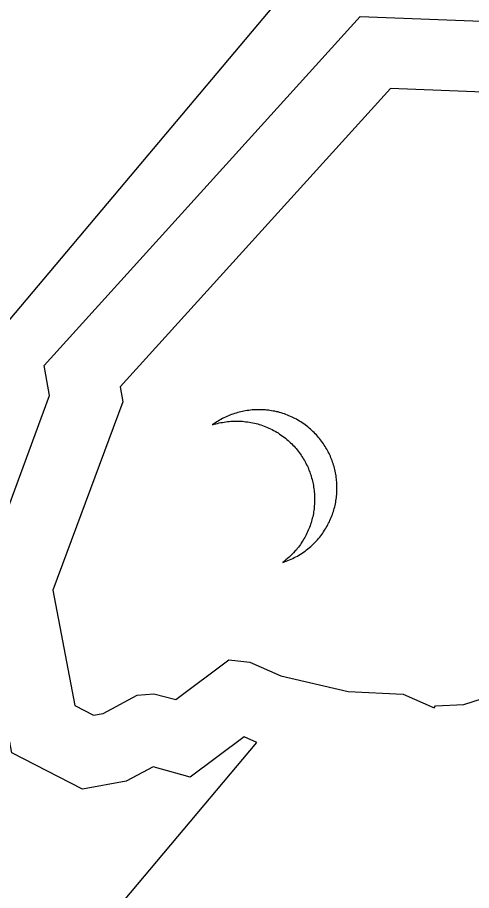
# Model space of a CAD drawing. Extents: x 2001876 to 2025694, y 804561 to 868938.
# Drawn here: x 2018472.03 to 2018478.13, y 818786.25 to 818797.97 of the extents above; entities that cross this region are included whole.
import ezdxf

# ---------------------------------------------------------------- set-up
doc = ezdxf.new("R2010")
doc.units = 0
doc.layers.add('TR SN EXTRUDED PANEL SIGNS- MOUNTED OVERHEAD', color=7, linetype='Continuous')

msp = doc.modelspace()

# ---------------------------------------------------------------- linework, layer by layer
at = {"layer": 'TR SN EXTRUDED PANEL SIGNS- MOUNTED OVERHEAD'}
for p, q in [((2018499.065, 818826.161), (2018453.817, 818772.41)), ((2018499.041, 818826.133), (2018453.793, 818772.382)), ((2018477.038, 818797.017), (2018473.406, 818793.009)), ((2018478.486, 818796.959), (2018477.038, 818797.017)), ((2018473.406, 818793.009), (2018473.443, 818792.809)), ((2018473.443, 818792.809), (2018472.503, 818790.281)), ((2018472.503, 818790.281), (2018472.8, 818788.729)), ((2018474.153, 818788.809), (2018474.867, 818789.344)), ((2018474.867, 818789.344), (2018475.149, 818789.313)), ((2018475.149, 818789.313), (2018475.564, 818789.131)), ((2018475.564, 818789.131), (2018476.47, 818788.918)), ((2018473.177, 818788.622), (2018473.634, 818788.867)), ((2018473.634, 818788.867), (2018473.861, 818788.889)), ((2018473.861, 818788.889), (2018474.153, 818788.809)), ((2018476.47, 818788.918), (2018477.211, 818788.881)), ((2018477.211, 818788.881), (2018477.625, 818788.701)), ((2018478.023, 818788.744), (2018478.526, 818788.906)), ((2018477.646, 818788.725), (2018478.023, 818788.744)), ((2018472.8, 818788.729), (2018473.051, 818788.601)), ((2018473.051, 818788.601), (2018473.177, 818788.622)), ((2018477.625, 818788.701), (2018477.646, 818788.725))]:
    msp.add_line(p, q, dxfattribs=at)
for points in [[(2018458.545, 818768.381), (2018458.546, 818768.381), (2018475.243, 818788.234), (2018475.072, 818788.31), (2018474.35, 818787.767), (2018473.851, 818787.905), (2018473.489, 818787.713), (2018472.902, 818787.609), (2018471.954, 818788.096), (2018471.52, 818790.362), (2018472.46, 818792.895), (2018472.386, 818793.298), (2018476.632, 818797.984), (2018478.728, 818797.901), (2018481.256, 818800.798), (2018482.901, 818800.901), (2018486.118, 818801.153), (2018503.785, 818822.14)], [(2018475.965, 818792.441), (2018475.947, 818792.456), (2018475.929, 818792.472), (2018475.911, 818792.485), (2018475.892, 818792.499), (2018475.873, 818792.514), (2018475.854, 818792.526), (2018475.835, 818792.539), (2018475.815, 818792.551), (2018475.796, 818792.562), (2018475.776, 818792.574), (2018475.756, 818792.584), (2018475.736, 818792.594), (2018475.716, 818792.604), (2018475.695, 818792.613), (2018475.675, 818792.622), (2018475.654, 818792.631), (2018475.634, 818792.639), (2018475.613, 818792.647), (2018475.591, 818792.653), (2018475.57, 818792.659), (2018475.549, 818792.666), (2018475.528, 818792.672), (2018475.507, 818792.676), (2018475.485, 818792.682), (2018475.463, 818792.685), (2018475.441, 818792.689), (2018475.419, 818792.692), (2018475.398, 818792.695), (2018475.375, 818792.697), (2018475.354, 818792.7), (2018475.332, 818792.701), (2018475.311, 818792.702), (2018475.289, 818792.703), (2018475.267, 818792.702), (2018475.246, 818792.702), (2018475.223, 818792.701), (2018475.201, 818792.7), (2018475.179, 818792.699), (2018475.158, 818792.697), (2018475.136, 818792.694), (2018475.115, 818792.691), (2018475.092, 818792.687), (2018475.071, 818792.684), (2018475.051, 818792.679), (2018475.029, 818792.675), (2018475.007, 818792.669), (2018474.986, 818792.664), (2018474.964, 818792.658), (2018474.944, 818792.651), (2018474.923, 818792.644), (2018474.902, 818792.637), (2018474.882, 818792.629), (2018474.862, 818792.62), (2018474.842, 818792.612), (2018474.822, 818792.602), (2018474.801, 818792.593), (2018474.782, 818792.583), (2018474.762, 818792.573), (2018474.743, 818792.561), (2018474.724, 818792.551), (2018474.705, 818792.538), (2018474.686, 818792.526), (2018474.668, 818792.513), (2018474.65, 818792.5), (2018474.671, 818792.507), (2018474.693, 818792.514), (2018474.715, 818792.518), (2018474.737, 818792.525), (2018474.759, 818792.529), (2018474.782, 818792.533), (2018474.803, 818792.537), (2018474.826, 818792.541), (2018474.848, 818792.543), (2018474.872, 818792.545), (2018474.894, 818792.548), (2018474.916, 818792.549), (2018474.94, 818792.549), (2018474.962, 818792.55), (2018474.984, 818792.55), (2018475.008, 818792.55), (2018475.03, 818792.548), (2018475.052, 818792.547), (2018475.075, 818792.545), (2018475.097, 818792.542), (2018475.12, 818792.54), (2018475.143, 818792.535), (2018475.165, 818792.532), (2018475.188, 818792.528), (2018475.211, 818792.523), (2018475.233, 818792.518), (2018475.255, 818792.511), (2018475.277, 818792.506), (2018475.299, 818792.498), (2018475.32, 818792.49), (2018475.342, 818792.482), (2018475.363, 818792.474), (2018475.385, 818792.465), (2018475.406, 818792.456), (2018475.427, 818792.447), (2018475.448, 818792.436)], [(2018475.448, 818792.436), (2018475.469, 818792.425), (2018475.49, 818792.414), (2018475.51, 818792.402), (2018475.53, 818792.39), (2018475.55, 818792.376), (2018475.57, 818792.363), (2018475.59, 818792.348), (2018475.61, 818792.335), (2018475.628, 818792.319), (2018475.647, 818792.304), (2018475.664, 818792.289), (2018475.68, 818792.275), (2018475.697, 818792.259), (2018475.712, 818792.244), (2018475.729, 818792.228), (2018475.743, 818792.212), (2018475.757, 818792.195), (2018475.772, 818792.18), (2018475.786, 818792.163), (2018475.799, 818792.145), (2018475.813, 818792.127), (2018475.825, 818792.11), (2018475.838, 818792.093), (2018475.85, 818792.075), (2018475.861, 818792.057), (2018475.872, 818792.039), (2018475.883, 818792.02), (2018475.894, 818792.001), (2018475.903, 818791.983), (2018475.913, 818791.963), (2018475.922, 818791.944), (2018475.931, 818791.925), (2018475.939, 818791.905), (2018475.947, 818791.885), (2018475.955, 818791.865), (2018475.962, 818791.846), (2018475.968, 818791.826), (2018475.974, 818791.806), (2018475.98, 818791.786), (2018475.987, 818791.766), (2018475.991, 818791.745), (2018475.996, 818791.725), (2018476, 818791.705), (2018476.004, 818791.683), (2018476.007, 818791.662), (2018476.01, 818791.642), (2018476.013, 818791.621), (2018476.015, 818791.601), (2018476.017, 818791.579), (2018476.018, 818791.559), (2018476.02, 818791.537), (2018476.02, 818791.516), (2018476.02, 818791.496), (2018476.02, 818791.474), (2018476.019, 818791.454), (2018476.018, 818791.433), (2018476.016, 818791.411), (2018476.014, 818791.391), (2018476.013, 818791.37), (2018476.01, 818791.349), (2018476.006, 818791.329), (2018476.003, 818791.307), (2018475.999, 818791.287), (2018475.995, 818791.265), (2018475.989, 818791.245), (2018475.984, 818791.225), (2018475.978, 818791.205), (2018475.972, 818791.184), (2018475.966, 818791.164), (2018475.958, 818791.144), (2018475.951, 818791.123), (2018475.943, 818791.104), (2018475.935, 818791.084), (2018475.926, 818791.064), (2018475.917, 818791.044), (2018475.907, 818791.024), (2018475.897, 818791.006), (2018475.887, 818790.987), (2018475.876, 818790.968), (2018475.865, 818790.949), (2018475.853, 818790.931), (2018475.841, 818790.912), (2018475.829, 818790.893), (2018475.816, 818790.876), (2018475.802, 818790.858), (2018475.787, 818790.84), (2018475.775, 818790.823), (2018475.755, 818790.802), (2018475.736, 818790.781), (2018475.717, 818790.761), (2018475.697, 818790.741), (2018475.676, 818790.722), (2018475.655, 818790.703), (2018475.634, 818790.686), (2018475.613, 818790.668), (2018475.591, 818790.652), (2018475.591, 818790.652)], [(2018475.591, 818790.652), (2018475.613, 818790.659), (2018475.637, 818790.668), (2018475.659, 818790.676), (2018475.681, 818790.685), (2018475.703, 818790.695), (2018475.725, 818790.705), (2018475.747, 818790.716), (2018475.768, 818790.727), (2018475.789, 818790.738), (2018475.81, 818790.751), (2018475.831, 818790.764), (2018475.851, 818790.777), (2018475.872, 818790.791), (2018475.891, 818790.804), (2018475.912, 818790.819), (2018475.93, 818790.835), (2018475.95, 818790.851), (2018475.969, 818790.867), (2018475.988, 818790.884), (2018476.005, 818790.901), (2018476.023, 818790.919), (2018476.041, 818790.937), (2018476.057, 818790.956), (2018476.074, 818790.975), (2018476.088, 818790.993), (2018476.103, 818791.01), (2018476.116, 818791.028), (2018476.129, 818791.046), (2018476.141, 818791.064), (2018476.154, 818791.083), (2018476.166, 818791.101), (2018476.177, 818791.12), (2018476.188, 818791.139), (2018476.198, 818791.159), (2018476.208, 818791.177), (2018476.218, 818791.197), (2018476.226, 818791.216), (2018476.235, 818791.237), (2018476.243, 818791.256), (2018476.252, 818791.276), (2018476.259, 818791.296), (2018476.265, 818791.316), (2018476.273, 818791.336), (2018476.278, 818791.356), (2018476.284, 818791.378), (2018476.29, 818791.398), (2018476.295, 818791.418), (2018476.299, 818791.438), (2018476.303, 818791.459), (2018476.306, 818791.48), (2018476.311, 818791.501), (2018476.313, 818791.522), (2018476.314, 818791.543), (2018476.317, 818791.564), (2018476.319, 818791.585), (2018476.32, 818791.606), (2018476.32, 818791.627), (2018476.32, 818791.649), (2018476.32, 818791.668), (2018476.32, 818791.69), (2018476.319, 818791.711), (2018476.318, 818791.732), (2018476.315, 818791.752), (2018476.313, 818791.774), (2018476.311, 818791.794), (2018476.308, 818791.815), (2018476.304, 818791.836), (2018476.3, 818791.856), (2018476.296, 818791.878), (2018476.292, 818791.898), (2018476.287, 818791.917), (2018476.281, 818791.938), (2018476.275, 818791.958), (2018476.269, 818791.979), (2018476.262, 818791.999), (2018476.254, 818792.019), (2018476.247, 818792.038), (2018476.239, 818792.058), (2018476.231, 818792.078), (2018476.223, 818792.097), (2018476.214, 818792.116), (2018476.203, 818792.135), (2018476.194, 818792.154), (2018476.184, 818792.173), (2018476.172, 818792.191), (2018476.162, 818792.209), (2018476.15, 818792.227), (2018476.139, 818792.245), (2018476.126, 818792.263), (2018476.113, 818792.28), (2018476.1, 818792.298), (2018476.086, 818792.314), (2018476.072, 818792.331), (2018476.058, 818792.348), (2018476.044, 818792.365), (2018476.029, 818792.38), (2018476.013, 818792.396), (2018475.998, 818792.412), (2018475.98, 818792.427), (2018475.965, 818792.441)]]:
    msp.add_lwpolyline(points, dxfattribs=at)

doc.saveas('drawing.dxf')
